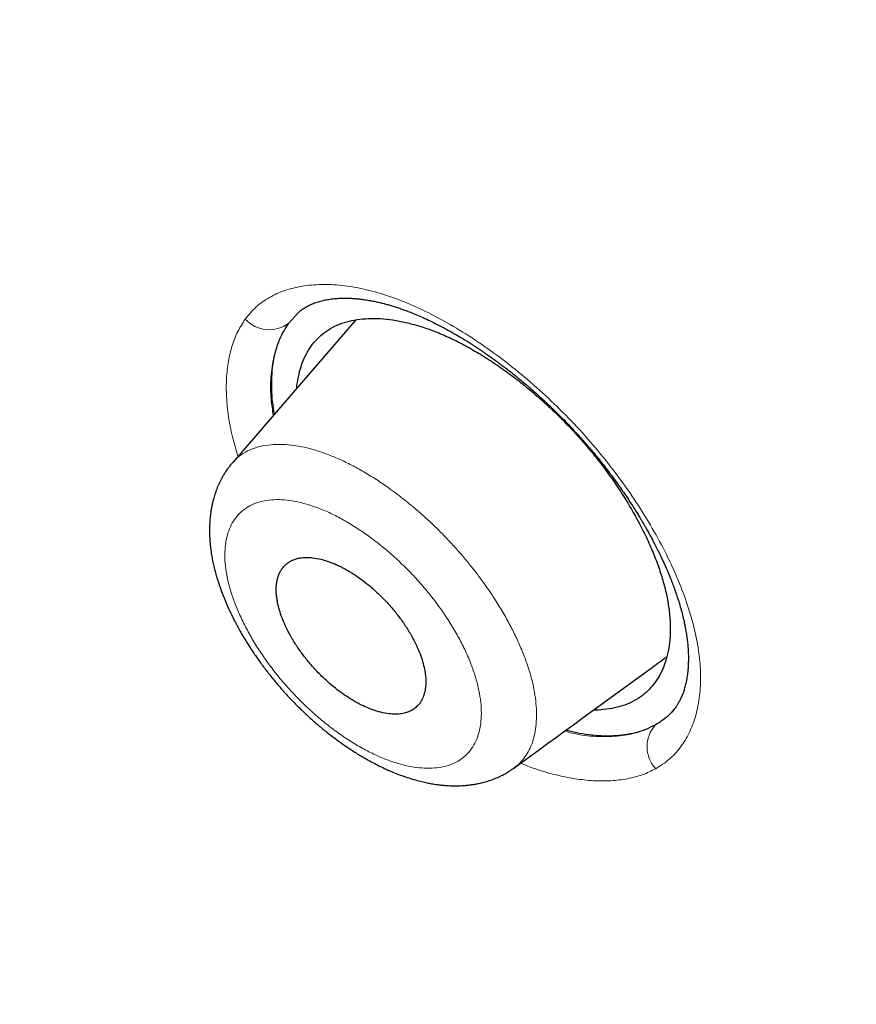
# Model space of a CAD drawing. Header units: millimetres. Extents: x 8 to 473, y 11 to 654.
# Tile 60 of 656: x 416 to 424, y 176 to 185. Entities that reach past the tile are written whole.
import ezdxf

# ---------------------------------------------------------------- set-up
doc = ezdxf.new("R2010")
doc.units = ezdxf.units.MM

msp = doc.modelspace()

# ---------------------------------------------------------------- linework, layer by layer
at = {"color": 7, "linetype": 'Continuous', "lineweight": 30}
for p, q in [((419.1242, 182.5924), (417.9734, 181.2611)), ((418.4984, 182.5619), (418.5883, 182.6612)), ((417.9747, 181.26), (417.9755, 181.2611))]:
    msp.add_line(p, q, dxfattribs=at)
at = {"color": 8, "linetype": 'Continuous', "lineweight": 0}
for centre, radius, start, end in [((418.3172, 182.8013), 0.3002, 221.94943, 307.11752), ((422.139, 178.6163), 0.3024, 138.12093, 222.89887)]:
    msp.add_arc(centre, radius, start, end, dxfattribs=at)
at = {"color": 7, "linetype": 'Continuous', "lineweight": 30}
for points, knots in [([(461.4343, 127.8744), (461.5028, 128.5627), (461.6393, 129.9326), (461.5397, 132.2118), (461.2898, 134.581), (460.9014, 137.0323), (460.3617, 139.7996), (459.6453, 142.8964), (458.7444, 146.3221), (457.6424, 150.206), (456.3447, 154.5431), (454.9302, 159.3122), (453.4496, 164.132), (451.8166, 169.0606), (450.26, 173.2838), (448.8522, 176.7547), (447.6792, 179.4251), (446.3576, 182.1693), (444.8471, 184.9928), (443.2049, 187.7272), (441.4397, 190.3395), (439.5907, 192.787), (437.5671, 195.1633), (435.4395, 197.4214), (433.265, 199.5544), (430.7073, 201.9013), (427.7673, 204.412), (424.4579, 207.0336), (421.1659, 209.4809), (417.8983, 211.771), (414.664, 213.894), (411.4751, 215.8488), (408.338, 217.6554), (405.2417, 219.3719), (402.1573, 221.0766), (399.0852, 222.7098), (396.0436, 224.2145), (393.0598, 225.5415), (390.1579, 226.6715), (387.3493, 227.6059), (384.6502, 228.3104), (382.3814, 228.6889), (380.5285, 228.788), (379.054, 228.6783), (377.7344, 228.3298), (376.6343, 227.685), (375.8051, 226.7211), (375.2059, 225.4174), (374.8688, 224.0286), (374.8192, 222.9724), (374.8004, 222.5711)], [0, 0, 0, 0, 0.0200047, 0.0398126, 0.0594823, 0.0790442, 0.098539, 0.1240032, 0.1493793, 0.1746635, 0.2089867, 0.2432628, 0.2776948, 0.3122934, 0.3470638, 0.3645565, 0.3821766, 0.3999474, 0.417905, 0.4360854, 0.4514078, 0.4669063, 0.4824142, 0.4977299, 0.5128612, 0.5278497, 0.5501285, 0.5722459, 0.5942634, 0.6162413, 0.6382062, 0.660093, 0.6818368, 0.7033851, 0.7249325, 0.7466767, 0.7685648, 0.7905255, 0.8125089, 0.8345238, 0.8566401, 0.8789195, 0.893908, 0.9090407, 0.9243532, 0.9398664, 0.9553564, 0.9706894, 0.9888644, 1, 1, 1, 1]), ([(459.2222, 127.7834), (459.279, 128.3336), (459.3924, 129.4332), (459.3537, 131.2404), (459.2029, 133.1259), (458.9459, 135.0845), (458.6061, 137.0963), (458.1198, 139.5444), (457.444, 142.4532), (456.5504, 145.8362), (455.5256, 149.4267), (454.3873, 153.2102), (453.1931, 157.1632), (451.9702, 161.1366), (450.6689, 165.1609), (449.2429, 169.2583), (447.9127, 172.7478), (446.7404, 175.5931), (445.7907, 177.7591), (444.7549, 179.9606), (443.6155, 182.1989), (442.3526, 184.4722), (441.0655, 186.5811), (439.779, 188.5047), (438.5312, 190.231), (437.1895, 191.9343), (435.6066, 193.7805), (433.7754, 195.7367), (431.7133, 197.7753), (429.4721, 199.8488), (427.0635, 201.9417), (424.497, 204.0378), (421.9262, 206.0238), (419.3606, 207.9095), (416.5941, 209.8481), (413.6375, 211.7986), (410.5048, 213.7281), (407.4068, 215.5186), (404.335, 217.224), (401.2742, 218.913), (398.2378, 220.5209), (395.2467, 221.9921), (392.5157, 223.1967), (390.0459, 224.1619), (387.8266, 224.9278), (385.6774, 225.5555), (383.6119, 226.0252), (381.7621, 226.2952), (380.1355, 226.3661), (378.7339, 226.2476), (377.5948, 225.9367), (376.7116, 225.4582), (376.0551, 224.8609), (375.5363, 224.1143), (375.1031, 223.1429), (374.7939, 221.9195), (374.6336, 220.4353), (374.6208, 218.8354), (374.7274, 217.1489), (374.9311, 215.3964), (375.3048, 212.9936), (375.9234, 209.8987), (376.8482, 206.079), (377.9052, 202.1902), (379.0464, 198.262), (380.2194, 194.3206), (381.3492, 190.5854), (382.4801, 187.0244), (383.6278, 183.6312), (384.8807, 180.1829), (386.1041, 177.1008), (386.9838, 174.9915), (387.4082, 174.0516), (387.4899, 173.8705)], [0, 0, 0, 0, 0.012215, 0.024412, 0.036596, 0.048766, 0.060927, 0.073082, 0.092172, 0.111249, 0.13031, 0.151946, 0.173571, 0.195212, 0.216878, 0.238563, 0.260269, 0.271132, 0.282006, 0.292893, 0.303792, 0.314705, 0.32563, 0.333834, 0.342045, 0.350258, 0.35847, 0.369407, 0.38033, 0.391239, 0.404312, 0.417369, 0.430424, 0.443476, 0.456526, 0.472832, 0.489119, 0.505383, 0.521624, 0.537868, 0.55414, 0.570431, 0.586733, 0.59978, 0.61283, 0.625882, 0.638943, 0.652018, 0.662926, 0.673848, 0.684783, 0.692993, 0.701206, 0.709417, 0.717621, 0.728547, 0.739459, 0.750357, 0.761244, 0.772118, 0.782981, 0.804686, 0.826372, 0.848038, 0.869678, 0.891304, 0.912939, 0.931134, 0.949343, 0.967563, 0.985796, 0.997263, 1, 1, 1, 1]), ([(404.4234, 216.6686), (404.5035, 216.6242), (404.6608, 216.5372), (404.8922, 216.4089), (405.1146, 216.2855), (405.3281, 216.1669), (405.5326, 216.0532), (405.7246, 215.9463), (405.9044, 215.846), (406.0725, 215.7522), (406.2325, 215.6627), (406.3845, 215.5776), (406.5336, 215.4941), (406.679, 215.4124), (406.8203, 215.333), (406.9515, 215.2592), (407.0729, 215.1908), (407.1872, 215.1262), (407.298, 215.0636), (407.4085, 215.0011), (407.6161, 214.8835), (407.9228, 214.7092), (408.3311, 214.476), (408.7447, 214.2382), (409.271, 213.9338), (409.9082, 213.5616), (410.6566, 213.1187), (411.4066, 212.6673), (412.1636, 212.204), (412.9276, 211.7285), (413.6986, 211.2405), (414.4714, 210.7429), (415.2461, 210.2357), (416.0226, 209.7188), (416.8008, 209.1922), (417.5627, 208.6683), (418.3081, 208.1481), (419.0367, 207.6322), (419.6377, 207.2005), (420.1106, 206.8571), (420.455, 206.6054), (420.7996, 206.3519), (421.1464, 206.0949), (421.464, 205.8581), (421.7536, 205.6407), (422.015, 205.4437), (422.281, 205.242), (422.5518, 205.0357), (422.8247, 204.8267), (423.0961, 204.6177), (423.3293, 204.4372), (423.5246, 204.2854), (423.6832, 204.1616), (423.8395, 204.0393), (423.993, 203.9188), (424.1285, 203.8121), (424.2442, 203.7207), (424.3387, 203.6459), (424.4117, 203.588), (424.4653, 203.5454), (424.5016, 203.5166), (424.5351, 203.49), (424.5632, 203.4676), (424.5842, 203.4509), (424.6001, 203.4382), (424.616, 203.4256), (424.6362, 203.4094), (424.6624, 203.3886), (424.6987, 203.3596), (424.7467, 203.3213), (424.8076, 203.2726), (424.8756, 203.2181), (424.9499, 203.1585), (425.0285, 203.0954), (425.1109, 203.0291), (425.1942, 202.9619), (425.277, 202.895), (425.4291, 202.7719), (425.6488, 202.5934), (425.9342, 202.3599), (426.2205, 202.1242), (426.508, 201.8858), (426.7995, 201.6425), (427.0916, 201.397), (427.3867, 201.1472), (427.6407, 200.9306), (427.8528, 200.7486), (428.0223, 200.6026), (428.1927, 200.4551), (428.3627, 200.3074), (428.5279, 200.1631), (428.6851, 200.0253), (428.8325, 199.8956), (428.971, 199.7732), (429.0928, 199.6651), (429.1991, 199.5706), (429.2909, 199.4887), (429.3771, 199.4116), (429.4598, 199.3375), (429.5521, 199.2546), (429.6588, 199.1585), (429.783, 199.0463), (429.9168, 198.9251), (430.0602, 198.7946), (430.2132, 198.6548), (430.3755, 198.5059), (430.5448, 198.3498), (430.7171, 198.1901), (430.8886, 198.0304), (431.1035, 197.8292), (431.3599, 197.5874), (431.6558, 197.3057), (431.9503, 197.0227), (432.2447, 196.7369), (432.5414, 196.446), (432.836, 196.154), (433.1294, 195.8602), (433.4483, 195.5372), (433.7921, 195.1845), (434.1603, 194.8011), (434.526, 194.4145), (434.8892, 194.0245), (435.2496, 193.631), (435.6071, 193.2343), (435.9605, 192.8349), (436.309, 192.4334), (436.6524, 192.0301), (436.9911, 191.6248), (437.3249, 191.2175), (437.652, 190.8108), (437.9731, 190.4041), (438.2897, 189.9952), (438.6053, 189.5799), (438.8615, 189.2361), (439.0597, 188.9664), (439.2006, 188.7728), (439.34, 188.5798), (439.4753, 188.3905), (439.6039, 188.2092), (439.7249, 188.0371), (439.8387, 187.8741), (439.946, 187.7193), (440.0367, 187.5876), (440.112, 187.4776), (440.1732, 187.3878), (440.2329, 187.3001), (440.2942, 187.2096), (440.3603, 187.1115), (440.4317, 187.0048), (440.5084, 186.8897), (440.5898, 186.7666), (440.6772, 186.6336), (440.7705, 186.4906), (440.8596, 186.3532), (440.9436, 186.2229), (441.0215, 186.1014), (441.0995, 185.979), (441.1746, 185.8607), (441.2433, 185.752), (441.3049, 185.654), (441.3597, 185.5667), (441.408, 185.4892), (441.4464, 185.4276), (441.4758, 185.3802), (441.4971, 185.346), (441.5143, 185.3182), (441.527, 185.2977), (441.5372, 185.2812), (441.5504, 185.2597), (441.5705, 185.2271), (441.5994, 185.1803), (441.635, 185.1223), (441.6772, 185.0535), (441.724, 184.9768), (441.7736, 184.8954), (441.8239, 184.8124), (441.8746, 184.7287), (441.9255, 184.6442), (442.0071, 184.5081), (442.1199, 184.3188), (442.2718, 184.0613), (442.4331, 183.7846), (442.6015, 183.492), (442.767, 183.2011), (442.9273, 182.9158), (443.0824, 182.6366), (443.2323, 182.3634), (443.4142, 182.0284), (443.6267, 181.6311), (443.8687, 181.1703), (444.1053, 180.7116), (444.3372, 180.2542), (444.5646, 179.7981), (444.7876, 179.3432), (445.0285, 178.8434), (445.2859, 178.2993), (445.5581, 177.7115), (445.7768, 177.2292), (445.9463, 176.8499), (446.0699, 176.5706), (446.1946, 176.2862), (446.3207, 175.9958), (446.4249, 175.7535), (446.5071, 175.5608), (446.5673, 175.4192), (446.6278, 175.2763), (446.6879, 175.1335), (446.7467, 174.9932), (446.8062, 174.8507), (446.8654, 174.7081), (446.9242, 174.5661), (446.979, 174.4329), (447.0299, 174.3087), (447.0771, 174.1933), (447.121, 174.0855), (447.1638, 173.9801), (447.2087, 173.8691), (447.2577, 173.7476), (447.311, 173.615), (447.3677, 173.4735), (447.4276, 173.3233), (447.4906, 173.1645), (447.5565, 172.9978), (447.6238, 172.8269), (447.7119, 172.602), (447.8188, 172.3277), (447.9505, 171.9869), (448.0849, 171.6364), (448.2221, 171.2753), (448.4302, 170.723), (448.7067, 169.9775), (449.0348, 169.0734), (449.3431, 168.2067), (449.6328, 167.3767), (449.9164, 166.5501), (450.2337, 165.609), (450.5823, 164.5548), (450.9597, 163.389), (451.3284, 162.2281), (451.6897, 161.0716), (452.0772, 159.8128), (452.4904, 158.4522), (452.93, 156.9897), (453.3664, 155.5298), (453.8029, 154.071), (454.239, 152.6141), (454.6713, 151.1606), (455.0731, 149.7929), (455.4434, 148.5112), (455.782, 147.3158), (456.0737, 146.2613), (456.3209, 145.3461), (456.4796, 144.7459), (456.5898, 144.3227), (456.6544, 144.0727), (456.7201, 143.8162), (456.787, 143.5527), (456.8483, 143.3091), (456.9038, 143.0866), (456.953, 142.8879), (457.0011, 142.6919), (457.047, 142.5033), (457.0866, 142.3397), (457.1203, 142.1995), (457.1486, 142.0811), (457.172, 141.9827), (457.1908, 141.9033), (457.2049, 141.8438), (457.2174, 141.7908), (457.2274, 141.7482), (457.2351, 141.7154), (457.2409, 141.6908), (457.2463, 141.6677), (457.2523, 141.642), (457.2597, 141.6101), (457.2693, 141.5689), (457.2813, 141.5175), (457.2958, 141.4553), (457.3117, 141.3863), (457.3434, 141.2487), (457.3906, 141.0424), (457.4476, 140.7893), (457.5004, 140.5523), (457.5484, 140.3335), (457.5961, 140.1137), (457.6428, 139.896), (457.6879, 139.6825), (457.7396, 139.4345), (457.797, 139.1542), (457.8595, 138.8424), (457.9179, 138.5443), (457.973, 138.257), (458.0251, 137.9786), (458.0758, 137.7011), (458.1256, 137.4224), (458.1748, 137.14), (458.2216, 136.8633), (458.2662, 136.5921), (458.3086, 136.327), (458.3441, 136.0972), (458.3726, 135.9074), (458.394, 135.7627), (458.4134, 135.6279), (458.4304, 135.5086), (458.445, 135.4037), (458.4575, 135.3123), (458.4691, 135.2269), (458.4803, 135.1429), (458.4918, 135.0554), (458.5038, 134.9625), (458.5163, 134.8644), (458.5292, 134.7613), (458.5426, 134.6516), (458.5565, 134.5352), (458.5734, 134.3908), (458.5926, 134.2201), (458.6134, 134.0259), (458.6333, 133.8321), (458.6519, 133.6395), (458.6695, 133.4482), (458.6828, 133.2926), (458.6927, 133.1723), (458.6994, 133.0867), (458.7059, 133.0017), (458.712, 132.9193), (458.7175, 132.8421), (458.7223, 132.7732), (458.7263, 132.7129), (458.7297, 132.6607), (458.7326, 132.6153), (458.735, 132.5766), (458.7369, 132.5445), (458.7386, 132.516), (458.7403, 132.4872), (458.7423, 132.4541), (458.7445, 132.4155), (458.7469, 132.3717), (458.7495, 132.3227), (458.7524, 132.2684), (458.7553, 132.2087), (458.7585, 132.1433), (458.7617, 132.0719), (458.765, 131.9946), (458.7683, 131.9119), (458.7714, 131.8242), (458.7747, 131.7255), (458.7777, 131.6197), (458.7803, 131.5103), (458.7823, 131.4051), (458.7838, 131.3044), (458.7848, 131.2084), (458.7853, 131.1197), (458.7855, 131.0381), (458.7853, 130.9677), (458.785, 130.9056), (458.7846, 130.8478), (458.7839, 130.7866), (458.783, 130.7209), (458.7817, 130.6426), (458.7797, 130.5507), (458.7768, 130.4443), (458.7735, 130.347), (458.7701, 130.2604), (458.7669, 130.1859), (458.7633, 130.1101), (458.7595, 130.0357), (458.7555, 129.9659), (458.7516, 129.9022), (458.7479, 129.8444), (458.7443, 129.7921), (458.7409, 129.7448), (458.7378, 129.7025), (458.7349, 129.6655), (458.7324, 129.6341), (458.7302, 129.6071), (458.7284, 129.585), (458.7268, 129.5659), (458.7254, 129.5492), (458.7238, 129.5308), (458.7218, 129.5088), (458.7193, 129.4808), (458.7162, 129.4467), (458.7123, 129.4062), (458.7077, 129.3595), (458.7024, 129.3066), (458.6961, 129.2476), (458.6889, 129.1826), (458.6807, 129.1115), (458.6713, 129.0344), (458.6607, 128.9515), (458.6487, 128.8628), (458.6352, 128.7684), (458.6201, 128.6684), (458.6032, 128.5629), (458.5842, 128.452), (458.5633, 128.3358), (458.5479, 128.2571), (458.54, 128.2167)], [0, 0, 0, 0, 0.00246, 0.004828, 0.007103, 0.009285, 0.011374, 0.013371, 0.015169, 0.016884, 0.018517, 0.020068, 0.021536, 0.023078, 0.024518, 0.025855, 0.027089, 0.028228, 0.029348, 0.030473, 0.031603, 0.035684, 0.039833, 0.044047, 0.048279, 0.055837, 0.063394, 0.07095, 0.078506, 0.086216, 0.093926, 0.101636, 0.109346, 0.117055, 0.124765, 0.132474, 0.139655, 0.146834, 0.154015, 0.1574, 0.160784, 0.164169, 0.167556, 0.171003, 0.17352, 0.176084, 0.178695, 0.181351, 0.184052, 0.186724, 0.189334, 0.190913, 0.192469, 0.194001, 0.195511, 0.196986, 0.19799, 0.198916, 0.199765, 0.200139, 0.200495, 0.200834, 0.201123, 0.201323, 0.20145, 0.201592, 0.201791, 0.202047, 0.202362, 0.202861, 0.203459, 0.204156, 0.204862, 0.205648, 0.20647, 0.207288, 0.208101, 0.208911, 0.211769, 0.214574, 0.217326, 0.220214, 0.22306, 0.225936, 0.228847, 0.231792, 0.233456, 0.235132, 0.236818, 0.238514, 0.240179, 0.241728, 0.243189, 0.244564, 0.245853, 0.246822, 0.247736, 0.248594, 0.249397, 0.250207, 0.251351, 0.25259, 0.253923, 0.255357, 0.256887, 0.258512, 0.260231, 0.261975, 0.263697, 0.265398, 0.26846, 0.27145, 0.274368, 0.277415, 0.280434, 0.283452, 0.286469, 0.289487, 0.293335, 0.297186, 0.301038, 0.304893, 0.308752, 0.312618, 0.316483, 0.320333, 0.324177, 0.328016, 0.331853, 0.335689, 0.339456, 0.343247, 0.347096, 0.351007, 0.352779, 0.354564, 0.356361, 0.358114, 0.35979, 0.361359, 0.362853, 0.364272, 0.365615, 0.366468, 0.367288, 0.368074, 0.36887, 0.369766, 0.370766, 0.371804, 0.372934, 0.374158, 0.375474, 0.376881, 0.377957, 0.37908, 0.380245, 0.381351, 0.382361, 0.38326, 0.384067, 0.384782, 0.385405, 0.38577, 0.386093, 0.386351, 0.386536, 0.386659, 0.386807, 0.387128, 0.387559, 0.388099, 0.38873, 0.389459, 0.390216, 0.390981, 0.391753, 0.392531, 0.393318, 0.395517, 0.397771, 0.400454, 0.403196, 0.405899, 0.40855, 0.411148, 0.413694, 0.416188, 0.420529, 0.424846, 0.429163, 0.433481, 0.437802, 0.442123, 0.446445, 0.45209, 0.457737, 0.463383, 0.466045, 0.468743, 0.471505, 0.474331, 0.47722, 0.47859, 0.479974, 0.481372, 0.482784, 0.484171, 0.485496, 0.486978, 0.488373, 0.489682, 0.490906, 0.492043, 0.493094, 0.494092, 0.495164, 0.49638, 0.497691, 0.499097, 0.500578, 0.502152, 0.503818, 0.50554, 0.507242, 0.510525, 0.513727, 0.517435, 0.521029, 0.524569, 0.534051, 0.543533, 0.552, 0.560466, 0.568933, 0.5774, 0.589495, 0.60159, 0.613685, 0.62578, 0.637875, 0.653302, 0.668729, 0.684157, 0.699585, 0.715012, 0.730438, 0.745865, 0.758697, 0.771529, 0.78436, 0.792828, 0.801296, 0.803961, 0.806689, 0.809498, 0.812389, 0.815361, 0.817528, 0.819737, 0.821932, 0.824017, 0.825989, 0.827363, 0.828677, 0.82993, 0.83064, 0.831321, 0.831914, 0.832405, 0.832743, 0.833008, 0.833229, 0.833512, 0.833867, 0.834294, 0.834889, 0.835584, 0.836375, 0.837196, 0.840193, 0.84329, 0.845703, 0.848174, 0.850673, 0.853132, 0.855549, 0.857923, 0.861569, 0.86511, 0.868594, 0.8718, 0.875007, 0.878213, 0.881422, 0.884697, 0.888066, 0.89111, 0.894227, 0.897417, 0.899248, 0.900966, 0.902569, 0.904058, 0.905232, 0.906325, 0.907335, 0.9083, 0.909348, 0.910489, 0.91165, 0.912895, 0.914222, 0.915633, 0.917127, 0.919487, 0.921872, 0.924252, 0.926627, 0.928996, 0.93136, 0.93243, 0.933499, 0.934567, 0.935624, 0.9366, 0.937481, 0.938224, 0.938883, 0.939458, 0.939948, 0.940353, 0.940679, 0.941031, 0.941451, 0.941941, 0.942502, 0.943125, 0.943817, 0.944581, 0.945414, 0.946335, 0.947329, 0.948396, 0.949536, 0.950729, 0.952236, 0.953663, 0.955011, 0.956368, 0.957633, 0.958807, 0.959889, 0.960881, 0.961618, 0.962376, 0.963196, 0.96408, 0.965027, 0.966363, 0.967808, 0.969362, 0.970346, 0.97137, 0.972433, 0.973483, 0.974457, 0.975339, 0.976146, 0.976878, 0.977537, 0.978138, 0.978661, 0.979103, 0.979468, 0.979806, 0.980045, 0.980281, 0.980519, 0.980827, 0.981225, 0.981714, 0.982294, 0.982964, 0.983726, 0.984578, 0.985522, 0.986557, 0.987683, 0.9889, 0.990209, 0.99161, 0.993103, 0.994688, 0.996366, 0.998136, 1, 1, 1, 1]), ([(418.588, 182.6613), (418.5957, 182.6678), (418.6102, 182.6802), (418.6318, 182.6957), (418.6511, 182.7081), (418.6678, 182.7177), (418.6816, 182.725), (418.6925, 182.7304), (418.7015, 182.7346), (418.7101, 182.7385), (418.7228, 182.7439), (418.7406, 182.7509), (418.763, 182.7587), (418.786, 182.7657), (418.8079, 182.7715), (418.8282, 182.7762), (418.8567, 182.782), (418.8983, 182.7886), (418.9534, 182.7939), (419.0048, 182.7956), (419.0492, 182.7952), (419.0849, 182.7938), (419.1236, 182.7911), (419.1656, 182.7868), (419.2109, 182.7808), (419.2578, 182.7731), (419.3032, 182.7642), (419.3458, 182.7547), (419.3843, 182.7452), (419.4215, 182.7351), (419.459, 182.7243), (419.4999, 182.7115), (419.5448, 182.6964), (419.5939, 182.6787), (419.6474, 182.658), (419.7054, 182.634), (419.768, 182.6063), (419.8352, 182.5745), (419.907, 182.5384), (419.9806, 182.499), (420.0519, 182.4586), (420.1087, 182.4249), (420.1514, 182.3986), (420.1818, 182.3796), (420.2097, 182.3618), (420.235, 182.3453), (420.2579, 182.3302), (420.2815, 182.3145), (420.3085, 182.2962), (420.3426, 182.2727), (420.3816, 182.2453), (420.4226, 182.2158), (420.462, 182.1868), (420.4991, 182.159), (420.5465, 182.1227), (420.6009, 182.0798), (420.6591, 182.0325), (420.7024, 181.9964), (420.7328, 181.9704), (420.7524, 181.9536), (420.7675, 181.9404), (420.7816, 181.928), (420.7981, 181.9134), (420.8187, 181.8949), (420.8475, 181.8688), (420.8854, 181.8339), (420.9335, 181.7885), (420.9888, 181.7349), (421.0477, 181.676), (421.1094, 181.6123), (421.173, 181.5443), (421.2406, 181.4693), (421.3116, 181.3872), (421.3832, 181.3008), (421.4518, 181.214), (421.5175, 181.127), (421.579, 181.042), (421.6358, 180.96), (421.6815, 180.891), (421.7178, 180.8344), (421.745, 180.7907), (421.7666, 180.7554), (421.7819, 180.7298), (421.7935, 180.7103), (421.8045, 180.6915), (421.8177, 180.6687), (421.834, 180.6402), (421.853, 180.6061), (421.8747, 180.5664), (421.9027, 180.5139), (421.9369, 180.4469), (421.9766, 180.365), (422.017, 180.2756), (422.0568, 180.1802), (422.0889, 180.0957), (422.1141, 180.0231), (422.1332, 179.9636), (422.1511, 179.9029), (422.1674, 179.8418), (422.1802, 179.7877), (422.1895, 179.743), (422.1959, 179.7091), (422.2011, 179.679), (422.2055, 179.6499), (422.2105, 179.6136), (422.2153, 179.5699), (422.2192, 179.5206), (422.2213, 179.4736), (422.2218, 179.4309), (422.2209, 179.3912), (422.2189, 179.3526), (422.215, 179.3081), (422.2085, 179.2598), (422.1989, 179.2097), (422.1873, 179.1641), (422.175, 179.1254), (422.1621, 179.0911), (422.1484, 179.0599), (422.1343, 179.0324), (422.1208, 179.0089), (422.1068, 178.9873), (422.0928, 178.9678), (422.0814, 178.9531), (422.07, 178.9399), (422.0577, 178.9268), (422.0497, 178.9191), (422.0454, 178.9149)], [0, 0, 0, 0, 0.010802, 0.020293, 0.028467, 0.035319, 0.040765, 0.044923, 0.047954, 0.051012, 0.054321, 0.061551, 0.069299, 0.076259, 0.083053, 0.088837, 0.093886, 0.106959, 0.121037, 0.135757, 0.143142, 0.150866, 0.159052, 0.1677, 0.17681, 0.186346, 0.195216, 0.20292, 0.210292, 0.216505, 0.223111, 0.230282, 0.238019, 0.246357, 0.255332, 0.264946, 0.275203, 0.286105, 0.297658, 0.309823, 0.321332, 0.331579, 0.336763, 0.341549, 0.345935, 0.34992, 0.353504, 0.356731, 0.360977, 0.366331, 0.372972, 0.37961, 0.385886, 0.3918, 0.397349, 0.408598, 0.417948, 0.425386, 0.429555, 0.432727, 0.434901, 0.436892, 0.439565, 0.442921, 0.446958, 0.453625, 0.461581, 0.470829, 0.481368, 0.491539, 0.502682, 0.514786, 0.527828, 0.541767, 0.555358, 0.56802, 0.581627, 0.593982, 0.605093, 0.61261, 0.619356, 0.624667, 0.628387, 0.630822, 0.633386, 0.636794, 0.641045, 0.646138, 0.652071, 0.658845, 0.669733, 0.682198, 0.695841, 0.710583, 0.726409, 0.735742, 0.745409, 0.755407, 0.765735, 0.776126, 0.783187, 0.789078, 0.794188, 0.799475, 0.804984, 0.814398, 0.824317, 0.833827, 0.842666, 0.850834, 0.859136, 0.86839, 0.881764, 0.894794, 0.906912, 0.917748, 0.927847, 0.939348, 0.948952, 0.957539, 0.966893, 0.971654, 0.977064, 0.983585, 0.99123, 1, 1, 1, 1]), ([(418.5734, 181.9552), (418.5734, 181.9553), (418.575, 181.993), (418.5877, 182.0619), (418.6122, 182.1606), (418.648, 182.2501), (418.6934, 182.331), (418.7487, 182.4023), (418.8134, 182.4637), (418.8874, 182.5146), (418.9705, 182.5544), (419.062, 182.5832), (419.1612, 182.6011), (419.2674, 182.608), (419.3799, 182.604), (419.4979, 182.5891), (419.6209, 182.5633), (419.7481, 182.5267), (419.8788, 182.4792), (420.0123, 182.4214), (420.1028, 182.3742), (420.148, 182.3506)], [0, 0, 0, 0, 0.000084, 0.05573, 0.111335, 0.166896, 0.222409, 0.277876, 0.333307, 0.38873, 0.444191, 0.499716, 0.555306, 0.610945, 0.666607, 0.722264, 0.777889, 0.833468, 0.889, 0.944509, 1, 1, 1, 1]), ([(418.3648, 181.7139), (418.3589, 181.7525), (418.3466, 181.8327), (418.339, 181.9492), (418.3396, 182.0649), (418.3501, 182.1764), (418.3705, 182.2831), (418.4017, 182.3838), (418.4431, 182.4784), (418.4798, 182.5339), (418.4984, 182.5619)], [0, 0, 0, 0, 0.111288, 0.230981, 0.353055, 0.477539, 0.604453, 0.733815, 0.865649, 1, 1, 1, 1]), ([(420.148, 182.3506), (420.1934, 182.3251), (420.2843, 182.2741), (420.4212, 182.1857), (420.5575, 182.0895), (420.6924, 181.9851), (420.8179, 181.8796), (420.9335, 181.7747), (421.0394, 181.672), (421.1423, 181.5654), (421.2417, 181.4551), (421.337, 181.3417), (421.4335, 181.2182), (421.5299, 181.0848), (421.6241, 180.942), (421.7101, 180.7984), (421.7875, 180.655), (421.856, 180.5125), (421.915, 180.3718), (421.9641, 180.2337), (422.003, 180.0991), (422.0312, 179.9688), (422.0483, 179.8438), (422.0546, 179.7246), (422.0501, 179.6118), (422.0352, 179.506), (422.0099, 179.4077), (421.9745, 179.3177), (421.9291, 179.2364), (421.8739, 179.1645), (421.8091, 179.1026), (421.7348, 179.0513), (421.6515, 179.0109), (421.5601, 178.9812), (421.4604, 178.9634), (421.3861, 178.9557), (421.3435, 178.9572), (421.3384, 178.9573)], [0, 0, 0, 0, 0.030129, 0.060274, 0.09044, 0.120628, 0.150838, 0.176031, 0.201245, 0.226487, 0.251769, 0.277093, 0.30237, 0.332646, 0.362883, 0.393091, 0.423274, 0.453431, 0.483561, 0.513665, 0.543747, 0.573825, 0.60392, 0.634049, 0.664216, 0.694414, 0.724629, 0.754845, 0.785045, 0.815219, 0.845362, 0.87548, 0.905581, 0.93568, 0.965791, 0.995924, 1, 1, 1, 1]), ([(417.9746, 181.2623), (417.9627, 181.248), (417.9413, 181.2223), (417.9155, 181.1854), (417.8954, 181.1538), (417.8794, 181.1263), (417.8653, 181.0997), (417.8528, 181.0743), (417.8413, 181.0488), (417.8306, 181.0229), (417.8205, 180.9962), (417.8114, 180.9697), (417.8032, 180.9434), (417.7954, 180.9153), (417.7874, 180.883), (417.78, 180.8477), (417.7741, 180.8133), (417.7694, 180.7803), (417.7652, 180.7423), (417.762, 180.7006), (417.7605, 180.6585), (417.7603, 180.6196), (417.7612, 180.5792), (417.7635, 180.5385), (417.7668, 180.4999), (417.7716, 180.4565), (417.7787, 180.4065), (417.789, 180.35), (417.8013, 180.2936), (417.8154, 180.2375), (417.8322, 180.1797), (417.8509, 180.1217), (417.8721, 180.062), (417.8956, 180.0014), (417.921, 179.9411), (417.9457, 179.8865), (417.9673, 179.8415), (417.9836, 179.8088), (417.9966, 179.7834), (418.0091, 179.7595), (418.027, 179.7263), (418.0528, 179.6799), (418.0888, 179.6185), (418.1341, 179.5455), (418.1856, 179.468), (418.2425, 179.3876), (418.303, 179.3073), (418.3686, 179.2257), (418.4362, 179.1469), (418.5122, 179.0636), (418.5958, 178.9783), (418.6857, 178.8933), (418.7708, 178.8183), (418.8504, 178.7528), (418.924, 178.696), (418.9909, 178.6472), (419.0504, 178.6063), (419.102, 178.5725), (419.1482, 178.5436), (419.1961, 178.5149), (419.2466, 178.4861), (419.3023, 178.4563), (419.36, 178.4273), (419.4238, 178.3976), (419.4886, 178.3701), (419.5536, 178.3452), (419.6168, 178.3237), (419.6782, 178.3053), (419.7344, 178.2907), (419.7844, 178.2796), (419.8241, 178.272), (419.857, 178.2666), (419.8863, 178.2624), (419.9186, 178.2585), (419.9527, 178.2552), (419.985, 178.2531), (420.0129, 178.2519), (420.0381, 178.2513), (420.07, 178.2513), (420.1096, 178.2525), (420.1542, 178.2558), (420.1947, 178.2604), (420.2332, 178.2663), (420.2731, 178.274), (420.3178, 178.2847), (420.3654, 178.2989), (420.412, 178.3157), (420.4504, 178.332), (420.4839, 178.348), (420.5167, 178.3653), (420.5556, 178.3883), (420.5822, 178.4069), (420.5967, 178.417)], [0, 0, 0, 0, 0.01318, 0.023732, 0.031642, 0.039338, 0.046256, 0.052901, 0.059374, 0.066001, 0.072804, 0.079567, 0.08582, 0.092282, 0.100219, 0.109457, 0.11774, 0.124688, 0.132728, 0.144595, 0.153789, 0.161781, 0.171379, 0.181363, 0.189314, 0.19733, 0.210556, 0.222728, 0.234379, 0.247473, 0.259747, 0.272598, 0.285565, 0.298649, 0.31185, 0.32437, 0.333763, 0.340748, 0.345414, 0.350215, 0.356305, 0.367173, 0.380643, 0.396713, 0.415386, 0.432203, 0.450696, 0.470069, 0.488695, 0.506536, 0.530565, 0.552857, 0.573441, 0.592333, 0.609547, 0.625091, 0.638856, 0.650522, 0.660383, 0.670272, 0.682913, 0.694803, 0.708293, 0.722657, 0.737827, 0.751374, 0.765331, 0.779071, 0.792184, 0.803407, 0.813095, 0.819194, 0.825778, 0.833118, 0.841275, 0.849109, 0.855437, 0.860606, 0.866576, 0.87751, 0.888252, 0.897914, 0.906254, 0.915625, 0.926429, 0.938725, 0.950753, 0.961484, 0.968203, 0.976861, 0.987461, 1, 1, 1, 1]), ([(419.2121, 178.9867), (419.2351, 178.977), (419.2839, 178.9563), (419.3582, 178.9343), (419.4288, 178.9212), (419.4938, 178.9175), (419.5395, 178.9212), (419.5728, 178.9277), (419.595, 178.9337), (419.6165, 178.9415), (419.6372, 178.9511), (419.6628, 178.9658), (419.6898, 178.9868), (419.715, 179.0144), (419.7306, 179.0375), (419.7399, 179.0546), (419.7452, 179.0654), (419.7497, 179.0756), (419.7535, 179.0852), (419.7567, 179.0942), (419.7594, 179.1023), (419.765, 179.1214), (419.7717, 179.1527), (419.776, 179.1983), (419.7757, 179.2447), (419.7715, 179.2914), (419.7625, 179.3456), (419.747, 179.4082), (419.7227, 179.48), (419.6923, 179.5523), (419.6524, 179.6323), (419.6015, 179.7191), (419.5386, 179.8108), (419.4689, 179.8991), (419.3927, 179.9838), (419.3102, 180.0645), (419.23, 180.133), (419.1544, 180.1899), (419.0988, 180.227), (419.0569, 180.2526), (419.0287, 180.2687), (419.0005, 180.284), (418.9723, 180.2982), (418.93, 180.3181), (418.8717, 180.3416), (418.7969, 180.3642), (418.7264, 180.3771), (418.662, 180.3806), (418.6181, 180.377), (418.5876, 180.3711), (418.5693, 180.3665), (418.5514, 180.3606), (418.534, 180.3536), (418.5171, 180.3454), (418.4931, 180.3314), (418.4661, 180.3102), (418.4401, 180.2808), (418.4248, 180.2571), (418.4161, 180.2406), (418.4116, 180.2312), (418.4078, 180.2224), (418.4046, 180.2142), (418.4018, 180.2068), (418.3996, 180.2001), (418.3978, 180.1942), (418.3932, 180.1788), (418.3874, 180.1529), (418.3828, 180.115), (418.3815, 180.0763), (418.3831, 180.0375), (418.3874, 179.9988), (418.3957, 179.9501), (418.4105, 179.8901), (418.4347, 179.8179), (418.4652, 179.7452), (418.5051, 179.6651), (418.5558, 179.5783), (418.6185, 179.4868), (418.6878, 179.3986), (418.7637, 179.314), (418.8462, 179.2333), (418.9263, 179.1648), (419.0019, 179.1079), (419.0716, 179.0615), (419.1421, 179.02), (419.1887, 178.9979), (419.2121, 178.9867)], [0, 0, 0, 0, 0.016154, 0.034187, 0.054102, 0.070278, 0.087513, 0.094707, 0.102071, 0.109604, 0.117307, 0.12518, 0.139939, 0.152961, 0.164247, 0.168553, 0.172539, 0.176207, 0.179555, 0.182584, 0.185294, 0.187685, 0.201301, 0.214357, 0.226853, 0.238789, 0.250164, 0.266695, 0.282964, 0.29897, 0.314717, 0.335304, 0.355436, 0.375117, 0.395173, 0.415531, 0.436198, 0.451907, 0.467794, 0.474201, 0.480637, 0.487102, 0.493596, 0.500119, 0.51653, 0.534703, 0.554638, 0.570751, 0.587857, 0.593782, 0.599818, 0.605964, 0.61222, 0.618587, 0.625064, 0.640867, 0.654514, 0.666005, 0.669759, 0.673209, 0.676355, 0.679199, 0.681738, 0.683975, 0.685908, 0.687537, 0.699049, 0.710123, 0.72076, 0.730959, 0.740721, 0.750045, 0.766683, 0.783029, 0.799085, 0.814853, 0.835424, 0.855491, 0.875056, 0.895105, 0.915457, 0.936115, 0.951818, 0.967699, 0.983759, 1, 1, 1, 1]), ([(420.5958, 178.4163), (421.0188, 178.7245), (421.4942, 179.0709), (421.9675, 179.4158), (422.0197, 179.4538)], [0, 0, 0, 0, 0.8897327, 1, 1, 1, 1]), ([(422.0979, 178.975), (422.075, 178.9478), (422.0226, 178.8857), (421.953, 178.8424), (421.9139, 178.8182)], [0, 0, 0, 0, 0.438577, 1, 1, 1, 1]), ([(421.9139, 178.8182), (421.8846, 178.8034), (421.8266, 178.7741), (421.7299, 178.7439), (421.6282, 178.7238), (421.5214, 178.7144), (421.4107, 178.7147), (421.2965, 178.7248), (421.1861, 178.742), (421.1122, 178.76), (421.0788, 178.7682)], [0, 0, 0, 0, 0.134714, 0.267181, 0.397505, 0.525761, 0.652015, 0.77632, 0.898734, 1, 1, 1, 1])]:
    msp.add_open_spline(points, degree=3, knots=knots, dxfattribs=at)
at = {"color": 8, "linetype": 'Continuous', "lineweight": 0}
for points, knots in [([(404.3569, 216.7998), (405.7188, 216.0434), (408.4356, 214.5345), (412.5561, 212.0892), (416.3729, 209.5979), (419.8755, 207.1338), (423.0606, 204.7509), (426.2692, 202.1948), (429.116, 199.7484), (431.5746, 197.4797), (433.642, 195.4408), (435.6434, 193.3058), (437.5325, 191.082), (439.2773, 188.8), (440.9676, 186.3414), (442.5639, 183.737), (444.0486, 181.02), (445.3645, 178.3508), (446.5413, 175.7293), (447.9497, 172.3078), (449.503, 168.1351), (451.1333, 163.2579), (452.6086, 158.4693), (454.0251, 153.7185), (455.4095, 149.0879), (456.6505, 144.6362), (457.6891, 140.4085), (458.3721, 136.9036), (458.7655, 134.0828), (458.9407, 131.895), (458.9675, 129.8038), (458.7822, 128.5595), (458.6891, 127.9348)], [0, 0, 0, 0, 0.041621, 0.083027, 0.124254, 0.155187, 0.186259, 0.217684, 0.249258, 0.270278, 0.291311, 0.312423, 0.333508, 0.354515, 0.375614, 0.400882, 0.426039, 0.451271, 0.476543, 0.501735, 0.551843, 0.601883, 0.651941, 0.702019, 0.752119, 0.798831, 0.845298, 0.891449, 0.918531, 0.94558, 0.97268, 1, 1, 1, 1]), ([(404.5454, 216.264), (405.877, 215.5232), (408.54, 214.0416), (412.598, 211.6469), (416.3798, 209.1999), (419.8672, 206.7593), (423.0391, 204.3992), (426.2198, 201.8793), (429.0344, 199.4758), (431.4681, 197.2443), (433.5168, 195.2336), (435.4946, 193.1315), (437.3637, 190.9346), (439.0803, 188.665), (440.7369, 186.2169), (442.295, 183.6277), (443.737, 180.9318), (445.0087, 178.2911), (446.142, 175.7079), (447.5493, 172.2113), (449.134, 167.8499), (450.8152, 162.6852), (452.3423, 157.6179), (453.8451, 152.5872), (455.325, 147.5898), (456.6413, 142.6894), (457.5402, 138.6094), (458.0793, 135.323), (458.333, 132.7892), (458.4025, 130.3726), (458.1749, 128.9598), (458.0606, 128.2501)], [0, 0, 0, 0, 0.0410577, 0.0821105, 0.1232452, 0.154293, 0.1856069, 0.2169079, 0.2481504, 0.2691403, 0.2901685, 0.3111004, 0.3320142, 0.3531455, 0.3742811, 0.3994959, 0.4247209, 0.4498671, 0.4748816, 0.4998442, 0.5533653, 0.6069417, 0.66044, 0.71389, 0.7673728, 0.8209497, 0.8746258, 0.905931, 0.9371643, 0.9684378, 1, 1, 1, 1]), ([(457.6983, 128.2204), (457.7955, 128.7808), (457.9893, 129.8971), (458.0053, 131.7723), (457.8858, 133.7354), (457.635, 135.7889), (457.2017, 138.3846), (456.5295, 141.5555), (455.5734, 145.3235), (454.4916, 149.1667), (453.3326, 153.0586), (452.1643, 156.9695), (450.9853, 160.9004), (449.7337, 164.8796), (448.3658, 168.9269), (447.0906, 172.3711), (445.9659, 175.1739), (445.0482, 177.3073), (444.04, 179.479), (442.9278, 181.6885), (441.6905, 183.9309), (440.4251, 186.0086), (439.1578, 187.9039), (437.9267, 189.601), (436.6081, 191.2672), (435.0586, 193.0658), (433.2622, 194.976), (431.2298, 196.9718), (429.018, 199.0015), (426.6431, 201.0485), (424.1128, 203.0998), (421.5778, 205.0457), (419.0536, 206.892), (416.3464, 208.7753), (413.4634, 210.6639), (410.4109, 212.5303), (407.3916, 214.2674), (405.3978, 215.377), (404.4002, 215.9322)], [0, 0, 0, 0, 0.025219, 0.050243, 0.075219, 0.100224, 0.1253, 0.167123, 0.208897, 0.250637, 0.292347, 0.334058, 0.375777, 0.417537, 0.459293, 0.500974, 0.521789, 0.542616, 0.563499, 0.584464, 0.60542, 0.626337, 0.642078, 0.657874, 0.67353, 0.689088, 0.709897, 0.730837, 0.751765, 0.776717, 0.8017, 0.826792, 0.851776, 0.8766, 0.907472, 0.938289, 0.969126, 1, 1, 1, 1]), ([(404.4003, 215.9322), (404.4259, 215.4462), (404.477, 214.4741), (404.5624, 213.0211), (404.6553, 211.5726), (404.7569, 210.1291), (404.8666, 208.6992), (404.9847, 207.2831), (405.1114, 205.8808), (405.2472, 204.4842), (405.3931, 203.084), (405.549, 201.6806), (405.7149, 200.2748), (405.8899, 198.8763), (406.0737, 197.4857), (406.2663, 196.1034), (406.4677, 194.7293), (406.678, 193.3629), (406.8973, 192.003), (407.1258, 190.6484), (407.3636, 189.2988), (407.6104, 187.9545), (407.8662, 186.6165), (408.1305, 185.2858), (408.4124, 183.9187), (408.7132, 182.5164), (409.0341, 181.0793), (409.366, 179.6512), (409.709, 178.2319), (410.0521, 176.8653), (410.3939, 175.5504), (410.7334, 174.2866), (411.0816, 173.0304), (411.4382, 171.7821), (411.8008, 170.5488), (412.169, 169.3305), (412.5423, 168.1267), (412.9228, 166.9295), (413.3347, 165.663), (413.7794, 164.3283), (414.2575, 162.9261), (414.7435, 161.5309), (415.2365, 160.1423), (415.7358, 158.7597), (416.275, 157.2911), (416.8548, 155.7378), (417.4762, 154.1009), (418.1045, 152.472), (418.7393, 150.8507), (419.3766, 149.2457), (420.0165, 147.6554), (420.6587, 146.0786), (421.306, 144.5053), (421.7425, 143.4609), (421.9607, 142.9387)], [0, 0, 0, 0, 0.017545, 0.035092, 0.052644, 0.070202, 0.087768, 0.10503, 0.122302, 0.139582, 0.156865, 0.174501, 0.19213, 0.209748, 0.227349, 0.244927, 0.262478, 0.280016, 0.297559, 0.315123, 0.332719, 0.350336, 0.36796, 0.385579, 0.403182, 0.422535, 0.441885, 0.461238, 0.4806, 0.499966, 0.517537, 0.53511, 0.552681, 0.57025, 0.587814, 0.605058, 0.622298, 0.639537, 0.656776, 0.677303, 0.697835, 0.71837, 0.738907, 0.759447, 0.779987, 0.804635, 0.829277, 0.853908, 0.87852, 0.903124, 0.927305, 0.951521, 0.97576, 1, 1, 1, 1]), ([(418.0939, 182.6006), (418.1263, 182.6398), (418.1911, 182.7183), (418.3166, 182.8058), (418.46, 182.8707), (418.6219, 182.9109), (418.7995, 182.9267), (418.9911, 182.9178), (419.1949, 182.8839), (419.4089, 182.825), (419.6313, 182.7404), (419.8594, 182.6317), (420.0907, 182.5007), (420.323, 182.349), (420.5536, 182.1783), (420.7802, 181.9902), (421.0004, 181.7865), (421.2112, 181.5691), (421.4094, 181.3405), (421.5923, 181.104), (421.7584, 180.8628), (421.9062, 180.6193), (422.0346, 180.3762), (422.1422, 180.136), (422.2277, 179.9013), (422.2897, 179.6746), (422.3267, 179.4588), (422.3388, 179.2557), (422.3267, 179.0671), (422.2909, 178.8949), (422.232, 178.7408), (422.1501, 178.6071), (422.0475, 178.4935), (421.9608, 178.4381), (421.9175, 178.4105)], [0, 0, 0, 0, 0.031229, 0.062469, 0.093737, 0.125023, 0.156301, 0.187543, 0.218726, 0.249849, 0.280942, 0.312059, 0.343226, 0.374452, 0.405733, 0.437067, 0.468462, 0.499949, 0.531422, 0.56279, 0.594101, 0.625375, 0.65661, 0.687799, 0.718938, 0.750036, 0.781148, 0.812328, 0.843579, 0.874881, 0.9062, 0.937503, 0.968768, 1, 1, 1, 1]), ([(418.025, 181.3208), (418.007, 181.382), (417.9694, 181.51), (417.935, 181.6953), (417.9163, 181.8773), (417.9161, 182.0486), (417.9335, 182.2083), (417.9689, 182.3545), (418.0205, 182.4876), (418.0695, 182.563), (418.0939, 182.6006)], [0, 0, 0, 0, 0.115787, 0.242013, 0.368346, 0.494775, 0.621235, 0.747642, 0.873914, 1, 1, 1, 1]), ([(418.4984, 182.5619), (418.4688, 182.5154), (418.4097, 182.4223), (418.3557, 182.2519), (418.3289, 182.0616), (418.3271, 181.8777), (418.3467, 181.752), (418.3545, 181.7019)], [0, 0, 0, 0, 0.21467, 0.429337, 0.643895, 0.858189, 1, 1, 1, 1]), ([(417.9755, 181.2611), (417.9791, 181.266), (418.0011, 181.2958), (418.0544, 181.3372), (418.1351, 181.3839), (418.2282, 181.4151), (418.3244, 181.4311), (418.4211, 181.4345), (418.516, 181.4283), (418.6159, 181.4126), (418.7203, 181.388), (418.7931, 181.3635), (418.8295, 181.3513)], [0, 0, 0, 0, 0.023965, 0.145681, 0.267325, 0.389011, 0.510799, 0.608341, 0.70599, 0.803778, 0.901754, 1, 1, 1, 1]), ([(418.8295, 181.3513), (418.8666, 181.3372), (418.9407, 181.3091), (419.055, 181.2553), (419.1704, 181.1938), (419.2866, 181.124), (419.4126, 181.0403), (419.5476, 180.941), (419.6902, 180.8245), (419.8296, 180.6989), (419.9495, 180.5801), (420.0505, 180.4717), (420.1338, 180.3759), (420.2268, 180.2617), (420.3266, 180.1282), (420.4224, 179.9858), (420.5031, 179.8529), (420.5705, 179.7305), (420.6303, 179.609), (420.682, 179.4893), (420.7252, 179.3722), (420.7594, 179.2584), (420.7846, 179.1485), (420.8008, 179.0431), (420.808, 178.9428), (420.8063, 178.848), (420.7957, 178.7593), (420.7763, 178.6771), (420.748, 178.6021), (420.7111, 178.5346), (420.6648, 178.476), (420.6258, 178.4369), (420.5999, 178.4203), (420.5951, 178.4172)], [0, 0, 0, 0, 0.032253, 0.064382, 0.096417, 0.128392, 0.160333, 0.200233, 0.240138, 0.28008, 0.320096, 0.346828, 0.373547, 0.400263, 0.440339, 0.480428, 0.512501, 0.544557, 0.576583, 0.608569, 0.640513, 0.672423, 0.704315, 0.736212, 0.768129, 0.800073, 0.832049, 0.86406, 0.896113, 0.928221, 0.960405, 0.99263, 1, 1, 1, 1]), ([(418.7198, 180.8585), (418.6828, 180.8699), (418.6093, 180.8927), (418.505, 180.912), (418.4064, 180.9199), (418.3144, 180.9153), (418.2297, 180.8992), (418.1535, 180.8714), (418.0866, 180.8318), (418.0292, 180.7809), (417.9816, 180.7196), (417.9449, 180.6483), (417.9194, 180.5674), (417.9051, 180.4775), (417.9019, 180.3799), (417.9102, 180.2757), (417.9303, 180.1655), (417.9616, 180.0506), (418.004, 179.9315), (418.057, 179.8098), (418.1199, 179.6864), (418.192, 179.5626), (418.2726, 179.44), (418.3513, 179.3331), (418.4246, 179.2422), (418.4906, 179.166), (418.5712, 179.0791), (418.6671, 178.9838), (418.7788, 178.8836), (418.8934, 178.7913), (419.0105, 178.7072), (419.1286, 178.632), (419.2462, 178.5671), (419.3618, 178.5132), (419.4748, 178.4708), (419.5841, 178.4398), (419.6885, 178.4205), (419.7875, 178.4131), (419.8803, 178.4175), (419.9658, 178.4334), (420.0424, 178.4612), (420.1096, 178.5006), (420.1672, 178.5517), (420.2149, 178.6132), (420.2517, 178.6846), (420.2773, 178.7653), (420.2915, 178.8551), (420.2945, 178.9525), (420.2861, 179.0566), (420.266, 179.1665), (420.2345, 179.2817), (420.1923, 179.4005), (420.1396, 179.5218), (420.0766, 179.6444), (420.0038, 179.7678), (419.9225, 179.8903), (419.8333, 180.0103), (419.737, 180.1267), (419.6346, 180.2384), (419.5267, 180.3449), (419.4146, 180.4447), (419.2994, 180.5376), (419.1823, 180.6223), (419.0646, 180.6978), (418.9476, 180.7629), (418.832, 180.8179), (418.7573, 180.8449), (418.7198, 180.8585)], [0, 0, 0, 0, 0.015747, 0.031318, 0.046864, 0.062539, 0.078261, 0.093817, 0.109356, 0.125026, 0.140724, 0.156273, 0.17182, 0.187515, 0.203245, 0.218797, 0.234323, 0.249977, 0.265484, 0.281171, 0.296843, 0.312467, 0.328202, 0.343739, 0.35407, 0.364432, 0.374873, 0.390629, 0.406192, 0.42172, 0.437367, 0.453179, 0.468787, 0.484347, 0.500014, 0.515634, 0.531169, 0.546764, 0.562566, 0.578283, 0.593825, 0.609344, 0.624992, 0.640756, 0.656326, 0.671851, 0.687484, 0.703227, 0.718789, 0.734322, 0.749978, 0.765692, 0.781245, 0.796791, 0.812483, 0.828218, 0.843772, 0.859303, 0.874967, 0.890461, 0.906178, 0.921847, 0.93748, 0.953219, 0.96878, 0.984321, 1, 1, 1, 1]), ([(421.067, 178.7596), (421.1029, 178.7505), (421.2141, 178.7222), (421.3877, 178.7066), (421.5842, 178.7119), (421.7632, 178.7462), (421.8637, 178.7942), (421.9139, 178.8182)], [0, 0, 0, 0, 0.106607, 0.330552, 0.554546, 0.77788, 1, 1, 1, 1]), ([(421.9175, 178.4105), (421.8768, 178.3905), (421.7952, 178.3505), (421.6544, 178.3145), (421.502, 178.2957), (421.3379, 178.296), (421.164, 178.3146), (420.9816, 178.3525), (420.8128, 178.4007), (420.7031, 178.4443), (420.6586, 178.462)], [0, 0, 0, 0, 0.129586, 0.259579, 0.389893, 0.520385, 0.650888, 0.781242, 0.911324, 1, 1, 1, 1])]:
    msp.add_open_spline(points, degree=3, knots=knots, dxfattribs=at)

doc.saveas('drawing.dxf')
